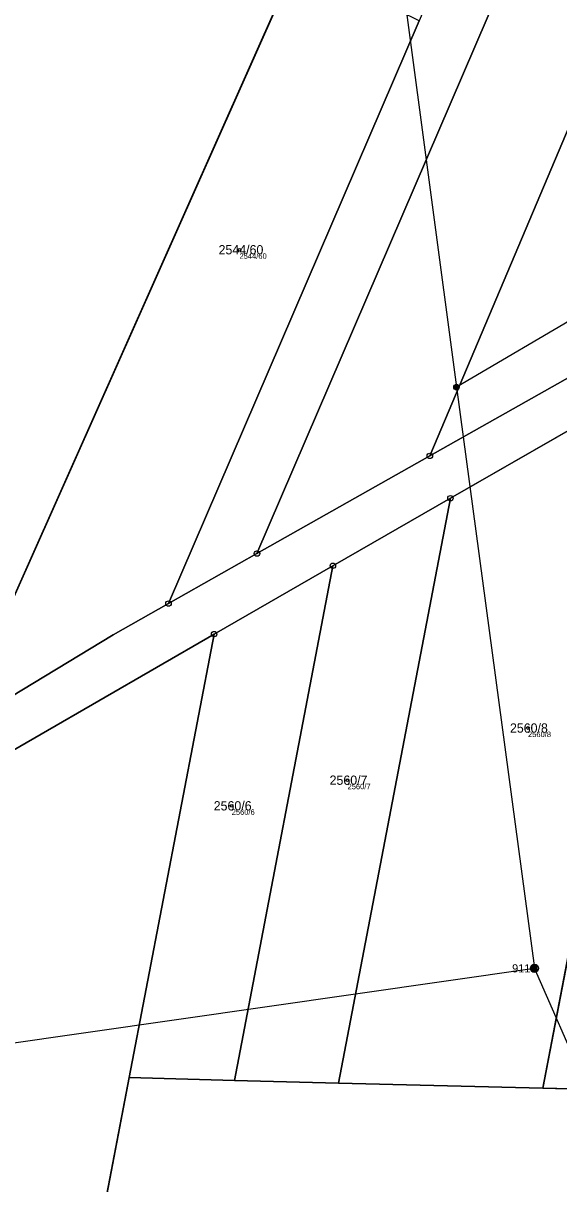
# Model space of a CAD drawing. Extents: x -761891 to -756141, y -1178507 to -1171885.
# Drawn here: x -759572 to -759473.8, y -1175293.7 to -1175080.9 of the extents above; entities that cross this region are included whole.
import ezdxf

# ---------------------------------------------------------------- set-up
doc = ezdxf.new("R2010")
doc.units = 0
for name, color, linetype in [('Definiční body', 7, 'Continuous'), ('Hranice parcel', 7, 'Continuous'), ('Parcelní čísla', 7, 'Continuous'), ('Polygon parcely', 7, 'Continuous'), ('Poz předměty', 7, 'Continuous'), ('Značky bodu BP', 7, 'Continuous')]:
    doc.layers.add(name, color=color, linetype=linetype)

msp = doc.modelspace()

# ---------------------------------------------------------------- linework, layer by layer
at = {"layer": 'Definiční body'}
for centre in [(-759532.38, -1175122.45), (-759479.47, -1175210.12), (-759512.56, -1175219.68), (-759533.81, -1175224.38)]:
    msp.add_circle(centre, 0.25, dxfattribs=at)
at = {"layer": 'Hranice parcel'}
for p, q in [((-759584.77, -1175210.68), (-759521.83, -1175069.4)), ((-759499.43, -1175080.46), (-759545.4, -1175187.31)), ((-759493.7, -1175167.99), (-759451.36, -1175143.73)), ((-759451.36, -1175143.73), (-759476.73, -1175276.15)), ((-759471.7, -1175145.7), (-759497.47, -1175160.23)), ((-759497.47, -1175160.23), (-759529.17, -1175178.14)), ((-759515.25, -1175180.38), (-759493.7, -1175167.99)), ((-759493.7, -1175167.99), (-759514.23, -1175275.19)), ((-759529.17, -1175178.14), (-759545.4, -1175187.31)), ((-759537.04, -1175192.91), (-759515.25, -1175180.38)), ((-759515.25, -1175180.38), (-759533.32, -1175274.71)), ((-759552.61, -1175274.21), (-759537.04, -1175192.91)), ((-759560.03, -1175312.95), (-759552.61, -1175274.21)), ((-759533.32, -1175274.71), (-759552.61, -1175274.21)), ((-759514.23, -1175275.19), (-759533.32, -1175274.71)), ((-759476.73, -1175276.15), (-759514.23, -1175275.19)), ((-759458.35, -1175276.62), (-759476.73, -1175276.15))]:
    msp.add_line(p, q, dxfattribs=at)
for points in [[(-759273.46, -1174630.88), (-759348.29, -1174807.71), (-759422.63, -1174983.38), (-759497.47, -1175160.23)], [(-759529.17, -1175178.14), (-759451.29, -1174997.13), (-759373.45, -1174816.21), (-759295.63, -1174635.34)], [(-759545.4, -1175187.31), (-759555.57, -1175193.05), (-759584.77, -1175210.68)], [(-759697.08, -1175309.45), (-759697.6, -1175298.86), (-759695.11, -1175286.75), (-759684.03, -1175276.97), (-759611.14, -1175235.69), (-759537.04, -1175192.91)]]:
    msp.add_lwpolyline(points, dxfattribs=at)
at = {"layer": 'Polygon parcely'}
for points in [[(-759295.63, -1174635.34), (-759373.45, -1174816.21), (-759451.29, -1174997.13), (-759529.17, -1175178.14), (-759497.47, -1175160.23), (-759422.63, -1174983.38), (-759348.29, -1174807.71), (-759273.46, -1174630.88)], [(-759471.7, -1175145.7), (-759415.28, -1175004), (-759403.27, -1174973.83), (-759334.57, -1174801.28), (-759266.14, -1174629.41), (-759273.46, -1174630.88), (-759348.29, -1174807.71), (-759422.63, -1174983.38), (-759497.47, -1175160.23)], [(-759329.17, -1174636.95), (-759330.74, -1174636.98), (-759342.94, -1174634.96), (-759348.48, -1174633.79), (-759422.81, -1174791.55), (-759437.98, -1174784.05), (-759516.87, -1174946.78), (-759586.66, -1175090.74), (-759669.25, -1175261.1), (-759615.59, -1175229.29), (-759584.77, -1175210.68), (-759521.83, -1175069.4), (-759457.24, -1174924.42), (-759397.48, -1174790.28)], [(-759451.29, -1174997.13), (-759373.45, -1174816.21), (-759295.63, -1174635.34), (-759301.45, -1174636.51), (-759308.47, -1174636.62), (-759377.21, -1174796.39), (-759403.95, -1174858.54), (-759435.16, -1174931.08), (-759499.43, -1175080.46), (-759545.4, -1175187.31), (-759529.17, -1175178.14)], [(-759521.83, -1175069.4), (-759584.77, -1175210.68), (-759555.57, -1175193.05), (-759545.4, -1175187.31), (-759499.43, -1175080.46)], [(-759451.36, -1175143.73), (-759476.73, -1175276.15), (-759458.35, -1175276.62), (-759430.62, -1175131.87)], [(-759514.23, -1175275.19), (-759476.73, -1175276.15), (-759451.36, -1175143.73), (-759493.7, -1175167.99)], [(-759533.32, -1175274.71), (-759514.23, -1175275.19), (-759493.7, -1175167.99), (-759515.25, -1175180.38)], [(-759515.25, -1175180.38), (-759537.04, -1175192.91), (-759552.61, -1175274.21), (-759533.32, -1175274.71)], [(-759552.61, -1175274.21), (-759537.04, -1175192.91), (-759611.14, -1175235.69), (-759684.03, -1175276.97), (-759695.11, -1175286.75), (-759697.6, -1175298.86), (-759697.08, -1175309.45), (-759560.03, -1175312.95)], [(-759567.99, -1175378.71), (-759447.94, -1175352.94), (-759445.44, -1175349.68), (-759441.23, -1175342.14), (-759456.26, -1175329.44), (-759451.11, -1175302.56), (-759463.25, -1175302.25), (-759458.35, -1175276.62), (-759476.73, -1175276.15), (-759514.23, -1175275.19), (-759533.32, -1175274.71), (-759552.61, -1175274.21), (-759560.03, -1175312.95), (-759565.54, -1175358.51)]]:
    msp.add_lwpolyline(points, close=True, dxfattribs=at)
for points in [[(-759279.37, -1175065.13), (-759301.53, -1175072.1), (-759319.13, -1175077.63), (-759325.19, -1175079.42), (-759328.5, -1175080.4), (-759342.24, -1175084.47), (-759367.91, -1175092.06), (-759398.41, -1175106), (-759403.51, -1175108.65), (-759435.58, -1175125.4), (-759471.7, -1175145.7), (-759497.47, -1175160.23), (-759529.17, -1175178.14), (-759545.4, -1175187.31), (-759555.57, -1175193.05), (-759584.77, -1175210.68), (-759615.59, -1175229.29), (-759669.25, -1175261.1), (-759689.15, -1175272.97), (-759697.03, -1175278.2), (-759701.63, -1175283.75), (-759710.1, -1175292.36), (-759709.49, -1175296.58)], [(-759697.6, -1175298.86), (-759695.11, -1175286.75), (-759684.03, -1175276.97), (-759611.14, -1175235.69), (-759537.04, -1175192.91), (-759515.25, -1175180.38), (-759493.7, -1175167.99), (-759451.36, -1175143.73), (-759430.62, -1175131.87), (-759421.5, -1175126.66), (-759402.6, -1175114.51), (-759391.61, -1175109.29), (-759367.67, -1175098.62), (-759342.79, -1175090.74), (-759332.94, -1175088.01), (-759323.57, -1175085.41), (-759313.8, -1175083.18), (-759310.13, -1175082.21), (-759304.03, -1175080.95), (-759294.26, -1175078.71), (-759284.49, -1175076.48)]]:
    msp.add_lwpolyline(points, dxfattribs=at)
at = {"layer": 'Poz předměty'}
for p, q in [((-759507.54, -1175035.39), (-759492.59, -1175147.64)), ((-759431.91, -1175111.94), (-759492.59, -1175147.64)), ((-759492.59, -1175147.64), (-759478.28, -1175254.17)), ((-759627.89, -1175275.6), (-759478.28, -1175254.17)), ((-759478.78, -1175253.67), (-759477.78, -1175253.67)), ((-759478.78, -1175254.67), (-759478.78, -1175253.67)), ((-759478.78, -1175253.87), (-759477.78, -1175253.87)), ((-759478.78, -1175254.07), (-759477.78, -1175254.07)), ((-759478.78, -1175254.27), (-759477.78, -1175254.27)), ((-759478.78, -1175254.47), (-759477.78, -1175254.47)), ((-759478.78, -1175254.67), (-759477.78, -1175254.67)), ((-759478.58, -1175254.67), (-759478.58, -1175253.67)), ((-759478.38, -1175254.67), (-759478.38, -1175253.67)), ((-759403.75, -1175424.27), (-759478.28, -1175254.17)), ((-759478.18, -1175254.67), (-759478.18, -1175253.67)), ((-759477.98, -1175254.67), (-759477.98, -1175253.67)), ((-759477.78, -1175254.67), (-759477.78, -1175253.67))]:
    msp.add_line(p, q, dxfattribs=at)
for radius in [0.5, 0.4, 0.3, 0.2, 0.1]:
    msp.add_circle((-759492.59, -1175147.64), radius, dxfattribs=at)
at = {"layer": 'Značky bodu BP'}
for centre, radius in [((-759497.47, -1175160.23), 0.5), ((-759497.47, -1175160.23), 0.0303), ((-759493.7, -1175167.99), 0.5), ((-759493.7, -1175167.99), 0.0303), ((-759529.17, -1175178.14), 0.5), ((-759529.17, -1175178.14), 0.0303), ((-759515.25, -1175180.38), 0.5), ((-759515.25, -1175180.38), 0.0303), ((-759545.4, -1175187.31), 0.5), ((-759545.4, -1175187.31), 0.0303), ((-759537.04, -1175192.91), 0.5), ((-759537.04, -1175192.91), 0.0303), ((-759478.28, -1175254.17), 0.75), ((-759478.28, -1175254.17), 0.03)]:
    msp.add_circle(centre, radius, dxfattribs=at)

# ---------------------------------------------------------------- texts
at = {"layer": 'Definiční body'}
for s, p in [('2544/60', (-759532.38, -1175124.11)), ('2560/8', (-759479.47, -1175211.78)), ('2560/7', (-759512.56, -1175221.34)), ('2560/6', (-759533.81, -1175226.04))]:
    msp.add_text(s, height=1, dxfattribs=at).set_placement(p)
at = {"layer": 'Parcelní čísla'}
for s, p in [('2544/60', (-759536.22, -1175123.3)), ('2560/8', (-759482.78, -1175210.97)), ('2560/7', (-759515.86, -1175220.53)), ('2560/6', (-759537.11, -1175225.23))]:
    msp.add_text(s, height=1.7, dxfattribs=at).set_placement(p)
at = {"layer": 'Značky bodu BP'}
msp.add_text('911', height=1.5, dxfattribs=at).set_placement((-759482.38, -1175254.92))

doc.saveas('drawing.dxf')
